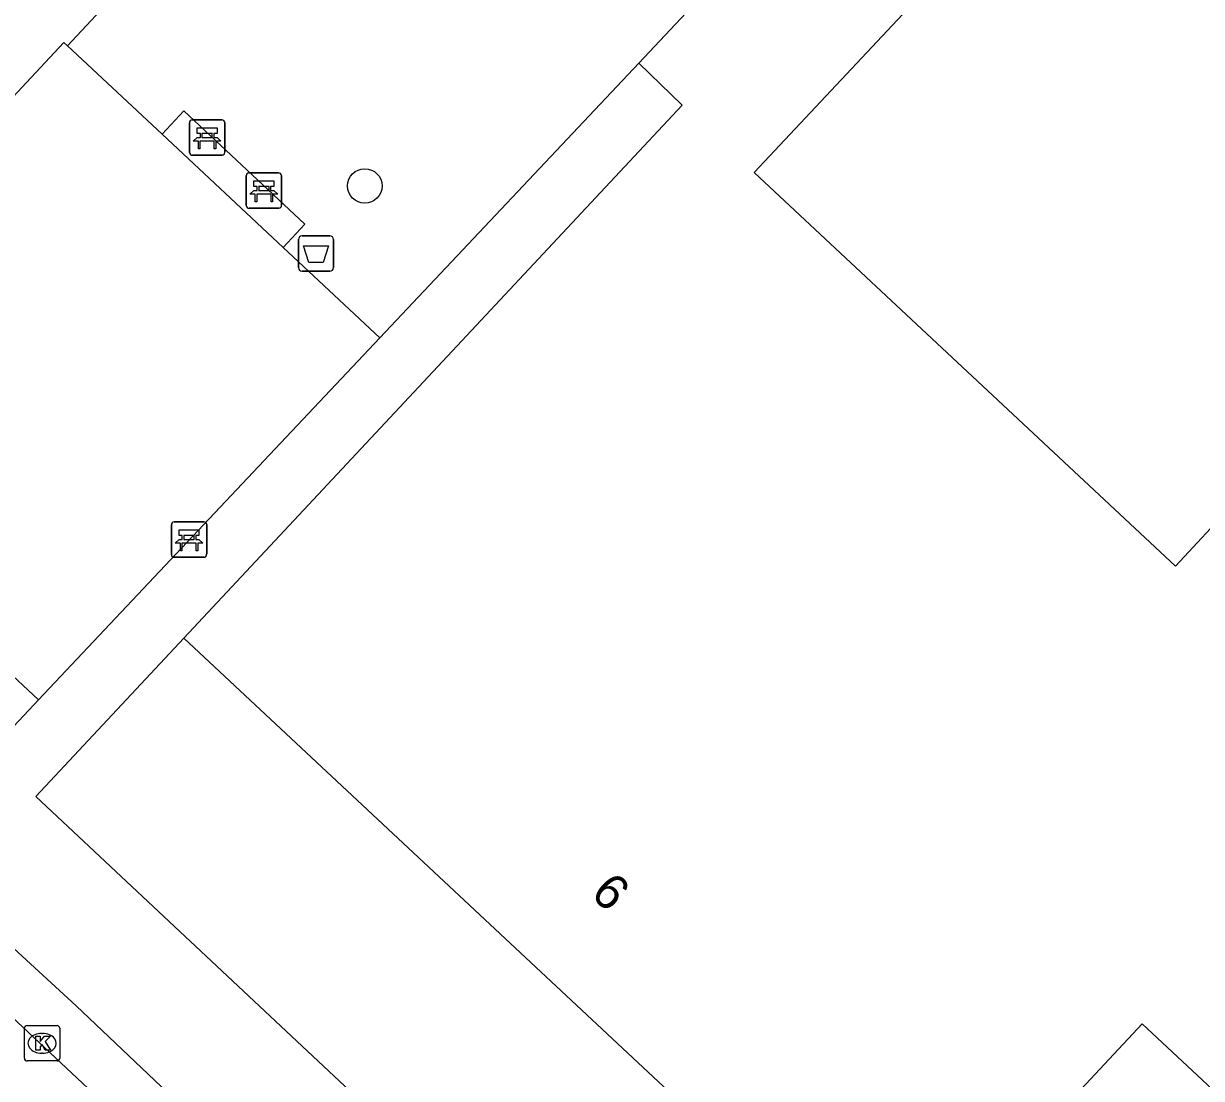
# Model space of a CAD drawing. Extents: x 159040 to 160094, y 381214 to 382518.
# Drawn here: x 159351.81 to 159385.18, y 381642.29 to 381672.18 of the extents above; entities that cross this region are included whole.
import ezdxf

# ---------------------------------------------------------------- set-up
doc = ezdxf.new("R2010")
doc.units = 0
for name, color, linetype in [('IMGEO_Afvalbak', 7, 'Continuous'), ('IMGEO_Bank', 7, 'Continuous'), ('IMGEO_Boom', 7, 'Continuous'), ('IMGEO_Groenvoorziening', 7, 'Continuous'), ('IMGEO_Kolk', 7, 'Continuous'), ('IMGEO_Pand', 7, 'Continuous'), ('IMGEO_Pand_nummerreeks', 7, 'Continuous'), ('IMGEO_Rijbaan_lokaal_open', 7, 'Continuous'), ('IMGEO_Voetpad_open', 7, 'Continuous')]:
    doc.layers.add(name, color=color, linetype=linetype)

msp = doc.modelspace()

# ---------------------------------------------------------------- linework, layer by layer
at = {"layer": 'IMGEO_Afvalbak'}
for p, q in [((159359.7, 381666.16), (159360.49, 381666.16)), ((159360.49, 381666.16), (159359.7, 381666.16)), ((159359.6, 381665.26), (159359.6, 381666.06)), ((159359.6, 381666.06), (159359.6, 381665.26)), ((159360.59, 381666.06), (159360.59, 381665.26)), ((159360.59, 381665.26), (159360.59, 381666.06)), ((159360.49, 381665.16), (159359.7, 381665.16)), ((159359.7, 381665.16), (159360.49, 381665.16))]:
    msp.add_line(p, q, dxfattribs=at)
msp.add_lwpolyline([(159359.743, 381665.874), (159360.447, 381665.874), (159360.298, 381665.404), (159359.892, 381665.404), (159359.743, 381665.874)], dxfattribs=at)
for centre, start, end in [((159359.7, 381666.06), 90, 180), ((159359.7, 381666.06), 90, 180), ((159360.49, 381666.06), 0, 90), ((159360.49, 381666.06), 360, 90), ((159359.7, 381665.26), 180, 270), ((159359.7, 381665.26), 180, 270), ((159360.49, 381665.26), 270, 0), ((159360.49, 381665.26), 270, 0)]:
    msp.add_arc(centre, 0.1, start, end, dxfattribs=at)
at = {"layer": 'IMGEO_Bank'}
for p, q in [((159356.512, 381668.521), (159356.512, 381669.362)), ((159356.512, 381669.362), (159356.512, 381668.521)), ((159356.587, 381669.446), (159357.428, 381669.446)), ((159357.428, 381669.446), (159356.587, 381669.446)), ((159357.512, 381669.371), (159357.512, 381668.53)), ((159357.512, 381668.53), (159357.512, 381669.371)), ((159357.209, 381668.844), (159356.816, 381668.844)), ((159356.821, 381668.952), (159356.821, 381669.058)), ((159356.865, 381669.058), (159356.865, 381668.952)), ((159357.153, 381669.064), (159356.871, 381669.064)), ((159356.871, 381668.946), (159357.153, 381668.946)), ((159357.159, 381668.952), (159357.159, 381669.058)), ((159357.203, 381669.058), (159357.203, 381668.952)), ((159357.437, 381668.446), (159356.596, 381668.446)), ((159356.596, 381668.446), (159357.437, 381668.446)), ((159358.119, 381667.019), (159358.119, 381667.86)), ((159358.119, 381667.86), (159358.119, 381667.019)), ((159358.194, 381667.944), (159359.035, 381667.944)), ((159359.035, 381667.944), (159358.194, 381667.944)), ((159359.119, 381667.869), (159359.119, 381667.028)), ((159359.119, 381667.028), (159359.119, 381667.869)), ((159358.428, 381667.45), (159358.428, 381667.556)), ((159358.472, 381667.556), (159358.472, 381667.45)), ((159358.76, 381667.562), (159358.478, 381667.562)), ((159358.766, 381667.45), (159358.766, 381667.556)), ((159358.81, 381667.556), (159358.81, 381667.45)), ((159358.816, 381667.342), (159358.423, 381667.342)), ((159358.478, 381667.444), (159358.76, 381667.444)), ((159359.044, 381666.944), (159358.203, 381666.944)), ((159358.203, 381666.944), (159359.044, 381666.944)), ((159355.999, 381657.129), (159355.999, 381657.97)), ((159355.999, 381657.97), (159355.999, 381657.129)), ((159356.074, 381658.054), (159356.915, 381658.054)), ((159356.915, 381658.054), (159356.074, 381658.054)), ((159356.999, 381657.979), (159356.999, 381657.138)), ((159356.999, 381657.138), (159356.999, 381657.979)), ((159356.308, 381657.56), (159356.308, 381657.666)), ((159356.352, 381657.666), (159356.352, 381657.56)), ((159356.64, 381657.672), (159356.358, 381657.672)), ((159356.358, 381657.554), (159356.64, 381657.554)), ((159356.646, 381657.56), (159356.646, 381657.666)), ((159356.69, 381657.666), (159356.69, 381657.56)), ((159356.696, 381657.452), (159356.303, 381657.452)), ((159356.924, 381657.054), (159356.083, 381657.054)), ((159356.083, 381657.054), (159356.924, 381657.054))]:
    msp.add_line(p, q, dxfattribs=at)
for points in [[(159356.815, 381669.064), (159356.729, 381669.064), (159356.729, 381669.225), (159357.292, 381669.225), (159357.292, 381669.064), (159357.209, 381669.064)], [(159356.759, 381668.844), (159356.617, 381668.844), (159356.729, 381668.946), (159356.815, 381668.946)], [(159356.809, 381668.837), (159356.809, 381668.63), (159356.766, 381668.63), (159356.766, 381668.837)], [(159357.209, 381668.946), (159357.292, 381668.946), (159357.404, 381668.844), (159357.265, 381668.844)], [(159357.259, 381668.837), (159357.259, 381668.63), (159357.215, 381668.63), (159357.215, 381668.837)], [(159358.422, 381667.562), (159358.336, 381667.562), (159358.336, 381667.723), (159358.899, 381667.723), (159358.899, 381667.562), (159358.816, 381667.562)], [(159358.366, 381667.342), (159358.224, 381667.342), (159358.336, 381667.444), (159358.422, 381667.444)], [(159358.416, 381667.335), (159358.416, 381667.128), (159358.373, 381667.128), (159358.373, 381667.335)], [(159358.816, 381667.444), (159358.899, 381667.444), (159359.011, 381667.342), (159358.872, 381667.342)], [(159358.866, 381667.335), (159358.866, 381667.128), (159358.822, 381667.128), (159358.822, 381667.335)], [(159356.302, 381657.672), (159356.216, 381657.672), (159356.216, 381657.833), (159356.779, 381657.833), (159356.779, 381657.672), (159356.696, 381657.672)], [(159356.246, 381657.452), (159356.104, 381657.452), (159356.216, 381657.554), (159356.302, 381657.554)], [(159356.696, 381657.554), (159356.779, 381657.554), (159356.891, 381657.452), (159356.752, 381657.452)], [(159356.296, 381657.445), (159356.296, 381657.238), (159356.253, 381657.238), (159356.253, 381657.445)], [(159356.746, 381657.445), (159356.746, 381657.238), (159356.702, 381657.238), (159356.702, 381657.445)]]:
    msp.add_lwpolyline(points, dxfattribs=at)
for centre, radius, start, end in [((159356.59, 381669.368), 0.0779, 92.4484, 184.2845), ((159356.59, 381669.368), 0.0779, 92.4484, 184.2845), ((159357.434, 381669.368), 0.0779, 2.4484, 94.2845), ((159357.434, 381669.368), 0.0779, 2.4484, 94.2845), ((159356.759, 381668.837), 0.00671, 2.8957, 87.1043), ((159356.816, 381668.837), 0.00671, 92.8957, 177.1043), ((159356.814, 381669.057), 0.00671, 2.8957, 87.1043), ((159356.814, 381668.953), 0.00671, 272.8957, 357.1043), ((159356.871, 381669.057), 0.00671, 92.8957, 177.1043), ((159356.871, 381668.953), 0.00671, 182.8957, 267.1043), ((159357.153, 381669.057), 0.00671, 2.8957, 87.1043), ((159357.153, 381668.953), 0.00671, 272.8957, 357.1043), ((159357.21, 381669.057), 0.00671, 92.8957, 177.1043), ((159357.21, 381668.953), 0.00671, 182.8957, 267.1043), ((159357.208, 381668.837), 0.00671, 2.8957, 87.1043), ((159357.265, 381668.837), 0.00671, 92.8957, 177.1043), ((159356.59, 381668.524), 0.0779, 182.4484, 274.2845), ((159356.59, 381668.524), 0.0779, 182.4484, 274.2845), ((159357.434, 381668.524), 0.0779, 272.4484, 4.2845), ((159357.434, 381668.524), 0.0779, 272.4484, 4.2845), ((159358.197, 381667.866), 0.0779, 92.4484, 184.2845), ((159358.197, 381667.866), 0.0779, 92.4484, 184.2845), ((159359.041, 381667.866), 0.0779, 2.4484, 94.2845), ((159359.041, 381667.866), 0.0779, 2.4484, 94.2845), ((159358.421, 381667.555), 0.00671, 2.8957, 87.1043), ((159358.478, 381667.555), 0.00671, 92.8957, 177.1043), ((159358.76, 381667.555), 0.00671, 2.8957, 87.1043), ((159358.817, 381667.555), 0.00671, 92.8957, 177.1043), ((159358.366, 381667.335), 0.00671, 2.8957, 87.1043), ((159358.423, 381667.335), 0.00671, 92.8957, 177.1043), ((159358.421, 381667.451), 0.00671, 272.8957, 357.1043), ((159358.478, 381667.451), 0.00671, 182.8957, 267.1043), ((159358.76, 381667.451), 0.00671, 272.8957, 357.1043), ((159358.817, 381667.451), 0.00671, 182.8957, 267.1043), ((159358.815, 381667.335), 0.00671, 2.8957, 87.1043), ((159358.872, 381667.335), 0.00671, 92.8957, 177.1043), ((159358.197, 381667.022), 0.0779, 182.4484, 274.2845), ((159358.197, 381667.022), 0.0779, 182.4484, 274.2845), ((159359.041, 381667.022), 0.0779, 272.4484, 4.2845), ((159359.041, 381667.022), 0.0779, 272.4484, 4.2845), ((159356.077, 381657.976), 0.0779, 92.4484, 184.2845), ((159356.077, 381657.976), 0.0779, 92.4484, 184.2845), ((159356.921, 381657.976), 0.0779, 2.4484, 94.2845), ((159356.921, 381657.976), 0.0779, 2.4484, 94.2845), ((159356.301, 381657.665), 0.00671, 2.8957, 87.1043), ((159356.301, 381657.561), 0.00671, 272.8957, 357.1043), ((159356.358, 381657.665), 0.00671, 92.8957, 177.1043), ((159356.358, 381657.561), 0.00671, 182.8957, 267.1043), ((159356.64, 381657.665), 0.00671, 2.8957, 87.1043), ((159356.64, 381657.561), 0.00671, 272.8957, 357.1043), ((159356.697, 381657.665), 0.00671, 92.8957, 177.1043), ((159356.697, 381657.561), 0.00671, 182.8957, 267.1043), ((159356.077, 381657.132), 0.0779, 182.4484, 274.2845), ((159356.077, 381657.132), 0.0779, 182.4484, 274.2845), ((159356.246, 381657.445), 0.00671, 2.8957, 87.1043), ((159356.303, 381657.445), 0.00671, 92.8957, 177.1043), ((159356.695, 381657.445), 0.00671, 2.8957, 87.1043), ((159356.752, 381657.445), 0.00671, 92.8957, 177.1043), ((159356.921, 381657.132), 0.0779, 272.4484, 4.2845), ((159356.921, 381657.132), 0.0779, 272.4484, 4.2845)]:
    msp.add_arc(centre, radius, start, end, dxfattribs=at)
at = {"layer": 'IMGEO_Boom'}
msp.add_circle((159361.478, 381667.575), 0.489, dxfattribs=at)
at = {"layer": 'IMGEO_Groenvoorziening'}
for points in [[(159365.779, 381689.945), (159366.826, 381688.319), (159367.025, 381687.686), (159367.17, 381686.867), (159367.195, 381686.035), (159367.101, 381685.208), (159366.889, 381684.403), (159366.564, 381683.637), (159366.132, 381682.926), (159363.112, 381680.118), (159362.018, 381679.4), (159360.067, 381678.008), (159358.187, 381676.521), (159356.384, 381674.941), (159354.663, 381673.273), (159353.053, 381671.548)], [(159353.053, 381671.548), (159352.956, 381671.638), (159343.329, 381661.336), (159352.232, 381653.017)], [(159353.053, 381671.548), (159355.734, 381669.044)], [(159359.167, 381665.835), (159361.907, 381663.275)]]:
    msp.add_lwpolyline(points, dxfattribs=at)
at = {"layer": 'IMGEO_Kolk'}
for p, q in [((159351.909, 381643.784), (159352.761, 381643.784)), ((159351.834, 381642.858), (159351.834, 381643.71)), ((159352.322, 381643.564), (159352.347, 381643.564)), ((159352.835, 381643.71), (159352.835, 381642.858)), ((159352.761, 381642.784), (159351.909, 381642.784)), ((159352.345, 381643.004), (159352.32, 381643.004))]:
    msp.add_line(p, q, dxfattribs=at)
for points in [[(159351.909, 381643.784), (159352.761, 381643.784)], [(159351.834, 381642.858), (159351.834, 381643.71)], [(159352.155, 381643.484), (159352.278, 381643.484), (159352.278, 381643.333), (159352.408, 381643.484), (159352.572, 381643.484), (159352.426, 381643.333), (159352.579, 381643.084), (159352.427, 381643.084), (159352.342, 381643.248), (159352.278, 381643.181), (159352.278, 381643.084), (159352.155, 381643.084), (159352.155, 381643.484)], [(159352.835, 381643.71), (159352.835, 381642.858)], [(159352.761, 381642.784), (159351.909, 381642.784)]]:
    msp.add_lwpolyline(points, dxfattribs=at)
for centre, start, end in [((159351.911, 381643.708), 91.552, 178.448), ((159351.911, 381643.708), 91.552, 178.448), ((159352.759, 381643.708), 1.552, 88.448), ((159352.759, 381643.708), 1.552, 88.448), ((159351.911, 381642.86), 181.552, 268.448), ((159351.911, 381642.86), 181.552, 268.448), ((159352.759, 381642.86), 271.552, 358.448), ((159352.759, 381642.86), 271.552, 358.448)]:
    msp.add_arc(centre, 0.0765, start, end, dxfattribs=at)
for centre, major_axis, ratio, start_param, end_param in [((159352.321, 381643.284), (-0.387, 0.002), 0.722429, 4.712389, 7.853982), ((159352.346, 381643.284), (-0.39, 0.002), 0.717154, 1.570796, 4.712389)]:
    msp.add_ellipse(centre, major_axis=major_axis, ratio=ratio, start_param=start_param, end_param=end_param, dxfattribs=at)
at = {"layer": 'IMGEO_Pand'}
for points in [[(159374.906, 381677.091), (159378.167, 381673.992), (159372.509, 381667.958), (159384.442, 381656.806), (159386.063, 381658.54), (159391.162, 381653.774)], [(159369.241, 381671.05), (159372.662, 381674.698), (159374.248, 381676.389)], [(159356.349, 381654.764), (159370.466, 381669.868), (159369.241, 381671.05)], [(159389.738, 381638.305), (159389.318, 381638.402), (159383.506, 381643.834), (159376.297, 381636.12), (159356.349, 381654.764)]]:
    msp.add_lwpolyline(points, dxfattribs=at)
at = {"layer": 'IMGEO_Rijbaan_lokaal_open'}
msp.add_lwpolyline([(159375.49, 381621.485), (159349.163, 381646.192)], dxfattribs=at)
at = {"layer": 'IMGEO_Voetpad_open'}
for points in [[(159361.907, 381663.275), (159369.241, 381671.05)], [(159355.734, 381669.044), (159356.349, 381669.702), (159359.783, 381666.493), (159359.167, 381665.835)], [(159359.167, 381665.835), (159355.734, 381669.044)], [(159352.232, 381653.017), (159350.825, 381651.526), (159337.645, 381663.865)], [(159361.907, 381663.275), (159352.232, 381653.017)], [(159395.631, 381609.52), (159352.158, 381650.279), (159356.349, 381654.764)], [(159351.297, 381646.185), (159353.302, 381644.347), (159369.445, 381629.023), (159370.318, 381628.217), (159371.994, 381626.67), (159385.548, 381614.156), (159387.16, 381612.657), (159391.528, 381608.516)]]:
    msp.add_lwpolyline(points, dxfattribs=at)

# ---------------------------------------------------------------- texts
at = {"layer": 'IMGEO_Pand_nummerreeks'}
msp.add_text('6', height=1, rotation=316.9353, dxfattribs=at).set_placement((159367.842, 381647.472))

doc.saveas('drawing.dxf')
